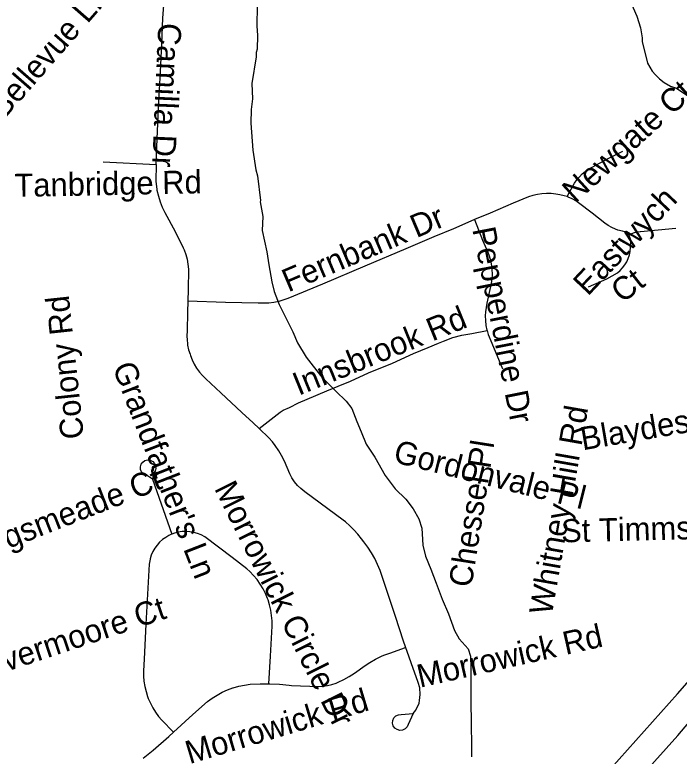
# Model space of a CAD drawing. Extents: x 1383679 to 1536984, y 460658 to 651027.
# Drawn here: x 1459176 to 1461906, y 503368 to 506416 of the extents above; entities that cross this region are included whole.
import ezdxf

# ---------------------------------------------------------------- set-up
doc = ezdxf.new("R2010")
doc.units = 0
for name, color, linetype in [('Exist Hydrographic Creek Single Shore', 7, 'Continuous'), ('Exist Hydrographic Misc Water Feature', 7, 'Continuous'), ('Exist Road Non-System Type 51', 7, 'Continuous'), ('Exist Road Non-System Type 51 Label', 7, 'Continuous'), ('Exist Utilities Electrical Transmission Line', 7, 'Continuous')]:
    doc.layers.add(name, color=color, linetype=linetype)

msp = doc.modelspace()

# ---------------------------------------------------------------- linework, layer by layer
at = {"layer": 'Exist Hydrographic Creek Single Shore'}
msp.add_lwpolyline([(1461396.8, 502891.8), (1461901.3, 503453.2), (1462183.8, 503788.5)], dxfattribs=at)
at = {"layer": 'Exist Hydrographic Misc Water Feature'}
for points in [[(1460177, 506545.4), (1460176.5, 506474.4), (1460172.1, 506452.5), (1460170.5, 506370.5), (1460173.6, 506330.5), (1460172.5, 506274.5), (1460168.2, 506260.6), (1460167.9, 506242.6), (1460149.6, 506133), (1460152.4, 506071), (1460147.6, 506027), (1460146.5, 505971), (1460154.1, 505858.9), (1460166.6, 505778.6), (1460174.1, 505754.5), (1460185.9, 505653), (1460184, 505646.3), (1460194.8, 505586.1), (1460192.5, 505528.6), (1460211.9, 505441.7), (1460220.3, 505388.3)], [(1461686.5, 506514.9), (1461732.4, 506410), (1461747.5, 506361.7), (1461754.7, 506321.5), (1461754.4, 506305.5), (1461776.6, 506217.1), (1461796, 506184.7), (1461809.7, 506168.4), (1461825.4, 506152), (1461845.1, 506137.6), (1461870.8, 506123.1), (1461894.7, 506114.6), (1461950, 506077.5)], [(1460220.3, 505388.3), (1460232.9, 505318.3), (1460242, 505277.8), (1460262.5, 505225.4), (1460292.5, 505164.4), (1460318.4, 505113.2), (1460338.5, 505067.9), (1460373.7, 505008.1), (1460402, 504971.7), (1460437.7, 504926), (1460495.4, 504868.4), (1460537.8, 504826.9), (1460561.2, 504796.8), (1460582.1, 504743.9), (1460599.4, 504701.7), (1460620.4, 504651.2), (1460655.5, 504597.1), (1460698.2, 504521.6), (1460739.2, 504467.4), (1460782.4, 504424.7), (1460813.7, 504385.5), (1460837, 504343.2), (1460848.3, 504305.2), (1460853, 504235.4), (1460864.2, 504190.8), (1460885.2, 504136.3), (1460908.1, 504080), (1460933, 504013.9), (1460958, 503952.6), (1460982.6, 503884.8), (1461002, 503850), (1461039.3, 503809), (1461048.8, 503779.3), (1461049.9, 503730.8), (1461049.7, 503609.4), (1461051.5, 503487.1), (1461052.3, 503424.7), (1461053.2, 503364.8)]]:
    msp.add_lwpolyline(points, dxfattribs=at)
at = {"layer": 'Exist Road Non-System Type 51'}
for p, q in [((1459539.3, 505811.7), (1459756.4, 505800.1)), ((1459741.5, 504507.5), (1459821.2, 504280.3))]:
    msp.add_line(p, q, dxfattribs=at)
for points in [[(1459756.4, 505800.1), (1459756.5, 505806), (1459761.2, 505906.4), (1459766.5, 506033.4), (1459774.4, 506182), (1459780.3, 506297), (1459784.9, 506402), (1459789.1, 506455.9), (1459785.3, 506485.5), (1459784.3, 506512.6), (1459786.9, 506584), (1459788.4, 506598.2), (1459791.5, 506612.2), (1459796.1, 506625.8), (1459802.1, 506638.7), (1459806.8, 506646.4), (1459812.7, 506653.1), (1459816.8, 506656.4)], [(1461445.5, 505668.2), (1461471.1, 505714.7), (1461476.1, 505723.2), (1461485.6, 505736.9), (1461496.2, 505749.6), (1461507.9, 505761.4), (1461520.6, 505772), (1461534.2, 505781.5), (1461549, 505790), (1461614.1, 505824.8), (1461622.8, 505829.8), (1461674.8, 505855.8)], [(1459756.4, 505800.1), (1459755.5, 505731.7), (1459759.9, 505697.2), (1459760.4, 505694.6), (1459766.3, 505670.8), (1459773.5, 505647.6), (1459782.2, 505624.9), (1459792.3, 505603), (1459835.5, 505525.4), (1459868, 505458.1), (1459871.5, 505450), (1459878.4, 505431), (1459883.8, 505411.2), (1459887.5, 505391.1), (1459889.6, 505370.4), (1459888.1, 505285.1), (1459885.7, 505193.4), (1459884.1, 505116.7), (1459884, 505115.9), (1459883.1, 505096.8), (1459883.8, 505077.4), (1459885.3, 505066), (1459886.3, 505058.1), (1459890.5, 505039.1), (1459896.1, 505021.2), (1459897.9, 505015.4), (1459904.8, 504997.4), (1459913.4, 504979.9), (1459923.4, 504963.2), (1459934.9, 504947.4), (1459947.7, 504932.7), (1459961.3, 504919.5), (1460023.2, 504861.7), (1460109.3, 504781.4), (1460155, 504739), (1460180.9, 504714.5)], [(1461445.5, 505668.2), (1461433.6, 505672.1), (1461416.3, 505676.1), (1461399.3, 505678.3), (1461380.4, 505680.6), (1461361.5, 505680.9), (1461342.5, 505679.8), (1461323.6, 505677.1), (1461305, 505673), (1461286.9, 505667.5), (1461224.5, 505641), (1461129.3, 505601), (1461065.2, 505573.8)], [(1461699.3, 505509.1), (1461698.2, 505510.9), (1461691.1, 505518.1), (1461682.6, 505523.6), (1461673.6, 505526.9), (1461654.1, 505531), (1461644.9, 505534.1), (1461629.3, 505541), (1461614.5, 505549.4), (1461601.1, 505559), (1461549, 505600.9), (1461492.9, 505643.3), (1461482.1, 505650.7), (1461466.7, 505659.4), (1461450.5, 505666.5), (1461445.5, 505668.2)], [(1461065.2, 505573.8), (1461013.1, 505551.7), (1460978.8, 505536.4), (1460897.6, 505503.7), (1460782.7, 505454.2), (1460614.7, 505382.4), (1460440.9, 505309.1), (1460298.3, 505249.3), (1460261, 505237.4), (1460240.8, 505233.4), (1460219.7, 505230.8), (1460198.4, 505229.7), (1460176.7, 505230), (1460042.3, 505233.4), (1459886.9, 505239.1)], [(1461065.2, 505573.8), (1461098.5, 505489.2), (1461120.5, 505440), (1461124.3, 505429.4), (1461129.6, 505410.9), (1461133.3, 505391.9), (1461135.9, 505373.4), (1461137.2, 505344.8), (1461136.5, 505331.3), (1461133.9, 505311.2), (1461116.1, 505229.7), (1461110.4, 505194.9), (1461109.5, 505178.3), (1461110.1, 505158.7), (1461112.3, 505139.2), (1461116.2, 505120), (1461116.7, 505118.4)], [(1461699.3, 505509.1), (1461711.3, 505516.1), (1461722.3, 505520.6), (1461733.7, 505523.7), (1461745.4, 505525.2), (1461747.8, 505525.3), (1461892.5, 505539.1)], [(1461534.3, 505298), (1461609.2, 505330.3), (1461653.1, 505354.5), (1461663.9, 505364.4), (1461673.9, 505375.6), (1461682.9, 505387.8), (1461690.6, 505400.7), (1461697, 505414.3), (1461702.1, 505428.5), (1461705.6, 505442.5), (1461708.1, 505479.4), (1461707.4, 505490), (1461706.7, 505493.3), (1461703.5, 505502.3), (1461699.3, 505509.1)], [(1460180.9, 504714.5), (1460266.4, 504782.1), (1460278.7, 504789.9), (1460304.5, 504802), (1460342.5, 504820.1), (1460377.6, 504835.2), (1460458.5, 504869.4), (1460504.3, 504889.6), (1460555, 504910.2), (1460630, 504943.4), (1460727.7, 504984.1), (1460815.1, 505023.2), (1460875.4, 505048.7), (1460917.1, 505066), (1460937.3, 505074.4), (1460975.9, 505089.2), (1461012.5, 505098.6), (1461054, 505105.8), (1461116.7, 505118.4)], [(1461116.7, 505118.4), (1461121.8, 505100.9), (1461136.5, 505066), (1461180.8, 504960.5)], [(1460812.6, 503543), (1460824, 503556.6), (1460837.3, 503586.6), (1460839.1, 503597.4), (1460841.7, 503622.3), (1460840.1, 503648.4), (1460833.5, 503671.6), (1460805.1, 503752.3), (1460773.8, 503840.8), (1460741, 503942.3), (1460690.4, 504094.6), (1460677.3, 504132), (1460667.2, 504156.4), (1460655.7, 504180.3), (1460641.5, 504204.1), (1460626.6, 504227.2), (1460610.2, 504249.4), (1460600.5, 504261.5), (1460585.1, 504280.7), (1460569.8, 504298.2), (1460552.5, 504314.5), (1460535, 504331.3), (1460525.3, 504338.7), (1460368.5, 504454.3), (1460351.4, 504468.6), (1460337.8, 504480.4), (1460325.4, 504496.1), (1460314.4, 504512.7), (1460305.8, 504528.4), (1460295.6, 504555.5), (1460284.7, 504580.3), (1460272.3, 504604.6), (1460261.4, 504623.6), (1460245.9, 504645.7), (1460235.1, 504660), (1460220.2, 504677.3), (1460180.9, 504714.5)], [(1459741.5, 504507.5), (1459721.5, 504521), (1459704.3, 504528.5), (1459696.8, 504536.6), (1459692.6, 504546.8), (1459692, 504557.8), (1459695.3, 504568.4), (1459701.9, 504577.2), (1459711.1, 504583.2), (1459721.8, 504585.8), (1459732.8, 504584.5), (1459742.7, 504579.6), (1459750.3, 504571.7), (1459754.8, 504561.6), (1459755.5, 504550.6), (1459752.5, 504540), (1459746.1, 504531), (1459741.5, 504507.5)], [(1460220.5, 503665.4), (1460227.1, 503778.6), (1460233.3, 503902.9), (1460233.3, 503924.8), (1460231.6, 503946.9), (1460228.3, 503968.7), (1460223.4, 503990.2), (1460216.9, 504011.1), (1460215.1, 504016.1), (1460206.6, 504036.6), (1460196.4, 504056.6), (1460184.9, 504075.8), (1460171.9, 504094.1), (1460157.6, 504111.3), (1460142.1, 504127.5), (1460130.2, 504138.4), (1460069.6, 504184.6), (1459956.5, 504269.7), (1459942.1, 504277.6), (1459927.2, 504283.7), (1459911.8, 504288.1), (1459895.9, 504290.9), (1459879.8, 504291.9), (1459863.7, 504291.2), (1459847.8, 504288.7), (1459832.3, 504284.6), (1459821.2, 504280.3)], [(1459821.2, 504280.3), (1459817.4, 504278.8), (1459809.7, 504275), (1459796.2, 504267.6), (1459783.1, 504258.5), (1459771.2, 504248), (1459760.5, 504236.2), (1459751.1, 504223.3), (1459743.2, 504209.5), (1459736.9, 504194.9), (1459732.3, 504180), (1459731.7, 504177.4), (1459727.8, 504157.7), (1459722.7, 504058.3), (1459714.2, 503910.4), (1459707.5, 503766.3), (1459704.9, 503719.2), (1459705, 503697.7), (1459706.8, 503676.1), (1459710.2, 503654.6), (1459715.3, 503633.6), (1459721.9, 503613.1), (1459724.7, 503605.6), (1459733.1, 503586), (1459743.1, 503566.8), (1459754.5, 503548.5), (1459767.3, 503531.1), (1459780.3, 503516), (1459828.9, 503467.1)], [(1460220.5, 503665.4), (1460224.3, 503665.4), (1460264.3, 503663.6), (1460303.9, 503660.3), (1460313.8, 503659.3), (1460425.2, 503654.4), (1460443.1, 503655.7), (1460461.1, 503658.4), (1460478.8, 503662.7), (1460496.3, 503668.3), (1460504.9, 503671.7), (1460528.1, 503682.9), (1460550.6, 503695.5), (1460572.4, 503709.4), (1460590.6, 503722.6), (1460611.9, 503738.6), (1460634.7, 503753.7), (1460658.3, 503767.4), (1460682.5, 503779.6), (1460693.2, 503784), (1460717.2, 503792.1), (1460781.4, 503814.5)], [(1459828.9, 503467.1), (1459908.1, 503539.8), (1459968, 503592.6), (1459987.3, 503606.8), (1460007.4, 503619.5), (1460028.3, 503630.8), (1460049.9, 503640.7), (1460072, 503648.9), (1460073.8, 503649.5), (1460096.6, 503655.9), (1460120.1, 503660.7), (1460144, 503664), (1460184.4, 503665.5), (1460220.5, 503665.4)], [(1460812.6, 503543), (1460792.7, 503498.5), (1460788, 503488.1), (1460779.9, 503480.1), (1460769.6, 503475.2), (1460758.3, 503474.2), (1460747.3, 503477.1), (1460737.9, 503483.6), (1460731.4, 503492.9), (1460728.4, 503503.9), (1460729.3, 503515.2), (1460734.1, 503525.6), (1460742.1, 503533.7), (1460752.4, 503538.5), (1460763.8, 503539.5), (1460812.6, 503543)], [(1459703.9, 503359.6), (1459745.3, 503392.3), (1459808.5, 503448.4), (1459828.9, 503467.1)]]:
    msp.add_lwpolyline(points, dxfattribs=at)
at = {"layer": 'Exist Utilities Electrical Transmission Line'}
msp.add_lwpolyline([(1461522.2, 503201.7), (1461900, 503624.9), (1462055.3, 503802.2)], dxfattribs=at)

# ---------------------------------------------------------------- texts
at = {"layer": 'Exist Road Non-System Type 51 Label'}
for s, rotation, p in [('Bellevue Ln', 48.9017, (1459130.9, 505982.9)), ('Camilla Dr', 267.5104, (1459766.1, 506383.6)), ('Newgate Ct', 42.3579, (1461479.6, 505638.5)), ('Tanbridge Rd', 1.1299, (1459175.4, 505666.9)), ('Eastwych', 46.637, (1461531, 505256.6)), ('Fernbank Dr', 22.9645, (1460299.9, 505274.1)), ('Pepperdine Dr', 281.1908, (1461055.9, 505534.4)), ('Ct', 37.8756, (1461673, 505227.4)), ('Colony Rd', 96.101, (1459460.6, 504676.3)), ('Innsbrook Rd', 22.127, (1460342.4, 504849.1)), ("Grandfather's Ln", 291.3057, (1459576.2, 504967.5)), ('Whitney Hill Rd', 80.0467, (1461382.7, 503944.9)), ('Blaydes Ct', 9.7101, (1461509.7, 504625.2)), ('Gordonvale Pl', 345.9639, (1460727.4, 504577.8)), ('Chessel Pl', 80.9852, (1461052.3, 504058.7)), ('Kingsmeade Ct', 21.4484, (1458979.6, 504152.8)), ('Morrowick Circle Dr', 296.5731, (1459994.2, 504469.2)), ('St Timms Ct', 1.4509, (1461422.5, 504246.7)), ('Evermoore Ct', 18.4357, (1459061.8, 503688.5)), ('Morrowick Rd', 12.6992, (1460840.9, 503649.2)), ('Morrowick Rd', 16.6965, (1459894, 503335.1))]:
    msp.add_text(s, height=95, rotation=rotation, dxfattribs=at).set_placement(p)

doc.saveas('drawing.dxf')
